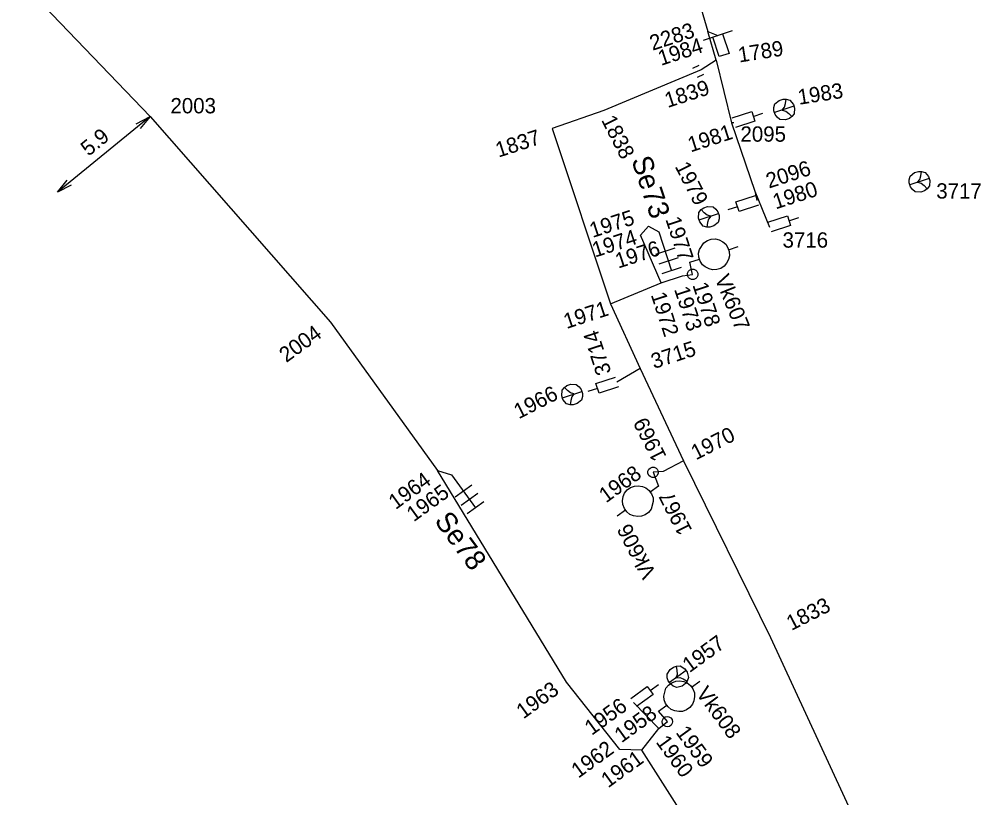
# Model space of a CAD drawing. Extents: x -535557 to -534097, y -1142175 to -1136716.
# Drawn here: x -534488.75 to -534441.63, y -1139597.2 to -1139559.05 of the extents above; entities that cross this region are included whole.
import ezdxf

# ---------------------------------------------------------------- set-up
doc = ezdxf.new("R2010")
doc.units = 0
doc.layers.add('Default', color=7, linetype='Continuous')
doc.layers.add('SS_SZDC', color=7, linetype='Continuous')

# ---------------------------------------------------------------- blocks, each defined once
blk = doc.blocks.new('POINT_DISPLAY')
at = {"layer": 'Default'}
blk.add_line((0, 0), (0, 0), dxfattribs=at)

msp = doc.modelspace()

# ---------------------------------------------------------------- linework, layer by layer
at = {"layer": 'SS_SZDC'}
for p, q in [((-534459.96, -1139542.649), (-534455.01, -1139559.65)), ((-534488.75, -1139557.12), (-534482.34, -1139563.809)), ((-534453.808, -1139559.613), (-534455.231, -1139560.086)), ((-534454.6, -1139561.059), (-534455.01, -1139559.65)), ((-534455.01, -1139559.65), (-534454.52, -1139559.85)), ((-534454.442, -1139560.877), (-534454.757, -1139559.928)), ((-534454.282, -1139559.771), (-534453.967, -1139560.72)), ((-534454.6, -1139561.059), (-534455.329, -1139561.53)), ((-534454.6, -1139561.059), (-534453.85, -1139564.129)), ((-534453.967, -1139560.72), (-534454.442, -1139560.877)), ((-534455.329, -1139561.53), (-534460.109, -1139563.52)), ((-534455.443, -1139561.307), (-534455.755, -1139561.466)), ((-534455.216, -1139561.752), (-534455.528, -1139561.911)), ((-534451.509, -1139563.025), (-534451.319, -1139562.963)), ((-534451.319, -1139562.963), (-534451.161, -1139562.964)), ((-534451.194, -1139563.185), (-534451.161, -1139562.964)), ((-534451.161, -1139562.964), (-534450.987, -1139563.013)), ((-534451.766, -1139563.529), (-534451.765, -1139563.371)), ((-534451.765, -1139563.371), (-534451.716, -1139563.197)), ((-534450.784, -1139563.315), (-534451.735, -1139563.624)), ((-534451.716, -1139563.197), (-534451.509, -1139563.025)), ((-534451.355, -1139563.5), (-534451.243, -1139563.359)), ((-534451.243, -1139563.359), (-534451.194, -1139563.185)), ((-534450.987, -1139563.013), (-534450.815, -1139563.22)), ((-534450.815, -1139563.22), (-534450.753, -1139563.41)), ((-534450.753, -1139563.41), (-534450.771, -1139563.679)), ((-534482.34, -1139563.809), (-534486.881, -1139567.53)), ((-534483.015, -1139564.169), (-534482.34, -1139563.809)), ((-534482.34, -1139563.809), (-534482.825, -1139564.401)), ((-534482.34, -1139563.809), (-534473.5, -1139573.889)), ((-534460.109, -1139563.52), (-534462.64, -1139564.409)), ((-534453.807, -1139563.882), (-534452.856, -1139563.573)), ((-534452.856, -1139563.573), (-534452.701, -1139564.048)), ((-534452.778, -1139563.81), (-534452.303, -1139563.656)), ((-534451.704, -1139563.719), (-534451.766, -1139563.529)), ((-534451.61, -1139563.846), (-534451.704, -1139563.719)), ((-534451.469, -1139563.958), (-534451.61, -1139563.846)), ((-534451.355, -1139563.5), (-534451.181, -1139563.549)), ((-534451.01, -1139563.914), (-534451.2, -1139563.976)), ((-534451.181, -1139563.549), (-534451.04, -1139563.661)), ((-534451.04, -1139563.661), (-534450.883, -1139563.82)), ((-534450.883, -1139563.82), (-534451.01, -1139563.914)), ((-534450.771, -1139563.679), (-534450.883, -1139563.82)), ((-534453.729, -1139564.12), (-534453.85, -1139564.129)), ((-534453.85, -1139564.129), (-534452.699, -1139567.469)), ((-534452.701, -1139564.048), (-534453.652, -1139564.357)), ((-534451.2, -1139563.976), (-534451.469, -1139563.958)), ((-534462.64, -1139564.409), (-534459.779, -1139572.989)), ((-534445.135, -1139566.911), (-534445.086, -1139566.737)), ((-534445.086, -1139566.737), (-534444.879, -1139566.565)), ((-534444.879, -1139566.565), (-534444.689, -1139566.503)), ((-534444.689, -1139566.503), (-534444.531, -1139566.504)), ((-534444.613, -1139566.899), (-534444.564, -1139566.725)), ((-534444.564, -1139566.725), (-534444.531, -1139566.504)), ((-534444.531, -1139566.504), (-534444.357, -1139566.553)), ((-534444.357, -1139566.553), (-534444.185, -1139566.76)), ((-534486.881, -1139567.53), (-534486.396, -1139566.939)), ((-534486.206, -1139567.171), (-534486.881, -1139567.53)), ((-534445.136, -1139567.069), (-534445.135, -1139566.911)), ((-534445.074, -1139567.259), (-534445.136, -1139567.069)), ((-534444.154, -1139566.855), (-534445.105, -1139567.164)), ((-534444.725, -1139567.04), (-534444.613, -1139566.899)), ((-534444.725, -1139567.04), (-534444.551, -1139567.089)), ((-534444.551, -1139567.089), (-534444.41, -1139567.201)), ((-534444.41, -1139567.201), (-534444.253, -1139567.36)), ((-534444.141, -1139567.219), (-534444.253, -1139567.36)), ((-534444.185, -1139566.76), (-534444.123, -1139566.95)), ((-534444.123, -1139566.95), (-534444.141, -1139567.219)), ((-534453.628, -1139568.001), (-534452.677, -1139567.692)), ((-534452.699, -1139567.469), (-534452.6, -1139567.93)), ((-534452.699, -1139567.469), (-534451.979, -1139569.229)), ((-534444.98, -1139567.386), (-534445.074, -1139567.259)), ((-534444.839, -1139567.498), (-534444.98, -1139567.386)), ((-534444.57, -1139567.516), (-534444.839, -1139567.498)), ((-534444.38, -1139567.454), (-534444.57, -1139567.516)), ((-534444.253, -1139567.36), (-534444.38, -1139567.454)), ((-534453.473, -1139568.476), (-534453.628, -1139568.001)), ((-534455.466, -1139568.789), (-534455.448, -1139568.52)), ((-534455.448, -1139568.52), (-534455.336, -1139568.379)), ((-534455.435, -1139568.884), (-534454.484, -1139568.575)), ((-534455.336, -1139568.379), (-534455.209, -1139568.285)), ((-534455.179, -1139568.538), (-534455.336, -1139568.379)), ((-534455.209, -1139568.285), (-534455.019, -1139568.223)), ((-534455.038, -1139568.65), (-534455.179, -1139568.538)), ((-534455.019, -1139568.223), (-534454.75, -1139568.241)), ((-534454.75, -1139568.241), (-534454.609, -1139568.353)), ((-534454.609, -1139568.353), (-534454.515, -1139568.48)), ((-534454.515, -1139568.48), (-534454.453, -1139568.67)), ((-534453.551, -1139568.239), (-534454.026, -1139568.393)), ((-534452.522, -1139568.167), (-534453.473, -1139568.476)), ((-534455.404, -1139568.979), (-534455.466, -1139568.789)), ((-534455.232, -1139569.186), (-534455.404, -1139568.979)), ((-534455.025, -1139569.014), (-534455.058, -1139569.235)), ((-534454.864, -1139568.699), (-534455.038, -1139568.65)), ((-534454.976, -1139568.84), (-534455.025, -1139569.014)), ((-534454.864, -1139568.699), (-534454.976, -1139568.84)), ((-534454.503, -1139569.002), (-534454.71, -1139569.174)), ((-534454.454, -1139568.828), (-534454.503, -1139569.002)), ((-534454.453, -1139568.67), (-534454.454, -1139568.828)), ((-534452.057, -1139568.992), (-534451.106, -1139568.683)), ((-534451.106, -1139568.683), (-534450.951, -1139569.158)), ((-534451.028, -1139568.92), (-534450.553, -1139568.766)), ((-534458.31, -1139569.629), (-534457.92, -1139569.18)), ((-534457.92, -1139569.18), (-534457.399, -1139569.469)), ((-534457.399, -1139569.469), (-534456.781, -1139571.372)), ((-534455.058, -1139569.235), (-534455.232, -1139569.186)), ((-534454.9, -1139569.236), (-534455.058, -1139569.235)), ((-534454.71, -1139569.174), (-534454.9, -1139569.236)), ((-534450.951, -1139569.158), (-534451.902, -1139569.467)), ((-534457.289, -1139571.959), (-534458.31, -1139569.629)), ((-534455.41, -1139570.331), (-534455.202, -1139570)), ((-534455.202, -1139570), (-534455.028, -1139569.891)), ((-534455.028, -1139569.891), (-534454.837, -1139569.829)), ((-534454.837, -1139569.829), (-534454.632, -1139569.815)), ((-534454.632, -1139569.815), (-534454.458, -1139569.864)), ((-534454.458, -1139569.864), (-534454.269, -1139569.96)), ((-534454.269, -1139569.96), (-534454.128, -1139570.072)), ((-534456.615, -1139570.266), (-534457.566, -1139570.575)), ((-534455.459, -1139570.504), (-534455.41, -1139570.331)), ((-534455.445, -1139570.71), (-534455.459, -1139570.504)), ((-534454.128, -1139570.072), (-534454.018, -1139570.246)), ((-534454.018, -1139570.246), (-534453.956, -1139570.437)), ((-534453.987, -1139570.341), (-534453.512, -1139570.187)), ((-534453.956, -1139570.437), (-534453.942, -1139570.642)), ((-534456.46, -1139570.742), (-534457.412, -1139571.051)), ((-534455.89, -1139570.959), (-534455.414, -1139570.805)), ((-534455.75, -1139571.549), (-534455.89, -1139570.959)), ((-534455.414, -1139570.805), (-534455.445, -1139570.71)), ((-534455.383, -1139570.9), (-534455.414, -1139570.805)), ((-534455.274, -1139571.075), (-534455.383, -1139570.9)), ((-534453.991, -1139570.816), (-534454.087, -1139571.005)), ((-534453.942, -1139570.642), (-534453.991, -1139570.816)), ((-534456.306, -1139571.217), (-534457.257, -1139571.526)), ((-534456, -1139571.499), (-534455.949, -1139571.399)), ((-534455.949, -1139571.399), (-534455.9, -1139571.349)), ((-534455.9, -1139571.349), (-534455.8, -1139571.299)), ((-534455.8, -1139571.299), (-534455.699, -1139571.299)), ((-534455.699, -1139571.299), (-534455.599, -1139571.349)), ((-534455.599, -1139571.349), (-534455.55, -1139571.399)), ((-534455.55, -1139571.399), (-534455.5, -1139571.499)), ((-534455.132, -1139571.187), (-534455.274, -1139571.075)), ((-534454.943, -1139571.283), (-534455.132, -1139571.187)), ((-534454.77, -1139571.332), (-534454.943, -1139571.283)), ((-534454.564, -1139571.317), (-534454.77, -1139571.332)), ((-534454.374, -1139571.256), (-534454.564, -1139571.317)), ((-534454.199, -1139571.146), (-534454.374, -1139571.256)), ((-534454.087, -1139571.005), (-534454.199, -1139571.146)), ((-534457.289, -1139571.959), (-534456.239, -1139571.629)), ((-534456.239, -1139571.629), (-534455.75, -1139571.549)), ((-534456, -1139571.599), (-534456, -1139571.499)), ((-534455.949, -1139571.699), (-534456, -1139571.599)), ((-534455.9, -1139571.749), (-534455.949, -1139571.699)), ((-534455.8, -1139571.799), (-534455.9, -1139571.749)), ((-534455.699, -1139571.799), (-534455.8, -1139571.799)), ((-534455.599, -1139571.749), (-534455.699, -1139571.799)), ((-534455.55, -1139571.699), (-534455.599, -1139571.749)), ((-534455.5, -1139571.599), (-534455.55, -1139571.699)), ((-534455.5, -1139571.499), (-534455.5, -1139571.599)), ((-534459.779, -1139572.989), (-534457.289, -1139571.959)), ((-534459.779, -1139572.989), (-534458.319, -1139576.159)), ((-534473.5, -1139573.889), (-534468.25, -1139581.159)), ((-534458.319, -1139576.159), (-534459.46, -1139576.829)), ((-534458.319, -1139576.159), (-534456.199, -1139580.69)), ((-534460.488, -1139576.901), (-534459.537, -1139576.592)), ((-534462.148, -1139577.23), (-534462.036, -1139577.089)), ((-534462.036, -1139577.089), (-534461.909, -1139576.995)), ((-534461.879, -1139577.248), (-534462.036, -1139577.089)), ((-534461.909, -1139576.995), (-534461.719, -1139576.933)), ((-534461.719, -1139576.933), (-534461.45, -1139576.951)), ((-534461.45, -1139576.951), (-534461.309, -1139577.063)), ((-534461.309, -1139577.063), (-534461.215, -1139577.19)), ((-534460.333, -1139577.376), (-534460.488, -1139576.901)), ((-534459.382, -1139577.067), (-534460.333, -1139577.376)), ((-534462.166, -1139577.499), (-534462.148, -1139577.23)), ((-534462.104, -1139577.689), (-534462.166, -1139577.499)), ((-534462.135, -1139577.594), (-534461.184, -1139577.285)), ((-534461.738, -1139577.36), (-534461.879, -1139577.248)), ((-534461.564, -1139577.409), (-534461.738, -1139577.36)), ((-534461.676, -1139577.55), (-534461.725, -1139577.724)), ((-534461.564, -1139577.409), (-534461.676, -1139577.55)), ((-534461.215, -1139577.19), (-534461.153, -1139577.38)), ((-534461.154, -1139577.538), (-534461.203, -1139577.712)), ((-534461.153, -1139577.38), (-534461.154, -1139577.538)), ((-534460.411, -1139577.139), (-534460.886, -1139577.293)), ((-534461.932, -1139577.896), (-534462.104, -1139577.689)), ((-534461.758, -1139577.945), (-534461.932, -1139577.896)), ((-534461.725, -1139577.724), (-534461.758, -1139577.945)), ((-534461.6, -1139577.946), (-534461.758, -1139577.945)), ((-534461.41, -1139577.884), (-534461.6, -1139577.946)), ((-534461.203, -1139577.712), (-534461.41, -1139577.884)), ((-534456.199, -1139580.69), (-534457.199, -1139581.209)), ((-534456.199, -1139580.69), (-534451.939, -1139589.35)), ((-534468.25, -1139581.159), (-534467.569, -1139581.37)), ((-534461.939, -1139591.53), (-534468.25, -1139581.159)), ((-534457.939, -1139581.2), (-534457.889, -1139581.1)), ((-534457.939, -1139581.3), (-534457.939, -1139581.2)), ((-534457.889, -1139581.4), (-534457.939, -1139581.3)), ((-534457.889, -1139581.1), (-534457.839, -1139581.05)), ((-534457.839, -1139581.05), (-534457.739, -1139581)), ((-534457.739, -1139581), (-534457.639, -1139581)), ((-534457.199, -1139581.209), (-534457.689, -1139581.25)), ((-534457.689, -1139581.25), (-534457.42, -1139581.93)), ((-534457.639, -1139581), (-534457.539, -1139581.05)), ((-534457.539, -1139581.05), (-534457.489, -1139581.1)), ((-534457.489, -1139581.1), (-534457.439, -1139581.2)), ((-534457.439, -1139581.3), (-534457.489, -1139581.4)), ((-534457.439, -1139581.2), (-534457.439, -1139581.3)), ((-534467.569, -1139581.37), (-534466.394, -1139582.988)), ((-534457.839, -1139581.45), (-534457.889, -1139581.4)), ((-534457.739, -1139581.5), (-534457.839, -1139581.45)), ((-534457.639, -1139581.5), (-534457.739, -1139581.5)), ((-534457.539, -1139581.45), (-534457.639, -1139581.5)), ((-534457.489, -1139581.4), (-534457.539, -1139581.45)), ((-534466.577, -1139581.885), (-534467.386, -1139582.472)), ((-534466.283, -1139582.289), (-534467.092, -1139582.877)), ((-534459.148, -1139582.443), (-534459.085, -1139582.274)), ((-534459.085, -1139582.274), (-534458.953, -1139582.116)), ((-534458.953, -1139582.116), (-534458.791, -1139581.999)), ((-534458.791, -1139581.999), (-534458.6, -1139581.922)), ((-534458.6, -1139581.922), (-534458.419, -1139581.914)), ((-534458.419, -1139581.914), (-534458.21, -1139581.948)), ((-534458.21, -1139581.948), (-534458.041, -1139582.01)), ((-534458.041, -1139582.01), (-534457.883, -1139582.142)), ((-534457.883, -1139582.142), (-534457.824, -1139582.223)), ((-534457.42, -1139581.93), (-534457.824, -1139582.223)), ((-534457.824, -1139582.223), (-534457.765, -1139582.304)), ((-534465.989, -1139582.694), (-534466.798, -1139583.281)), ((-534459.181, -1139582.653), (-534459.148, -1139582.443)), ((-534459.173, -1139582.833), (-534459.181, -1139582.653)), ((-534457.681, -1139582.676), (-534457.777, -1139583.054)), ((-534457.765, -1139582.304), (-534457.688, -1139582.495)), ((-534457.688, -1139582.495), (-534457.681, -1139582.676)), ((-534459.038, -1139583.105), (-534459.442, -1139583.399)), ((-534459.096, -1139583.024), (-534459.173, -1139582.833)), ((-534458.979, -1139583.186), (-534459.096, -1139583.024)), ((-534458.821, -1139583.318), (-534458.979, -1139583.186)), ((-534457.909, -1139583.212), (-534458.071, -1139583.33)), ((-534457.777, -1139583.054), (-534457.909, -1139583.212)), ((-534458.652, -1139583.381), (-534458.821, -1139583.318)), ((-534458.442, -1139583.414), (-534458.652, -1139583.381)), ((-534458.262, -1139583.407), (-534458.442, -1139583.414)), ((-534458.071, -1139583.33), (-534458.262, -1139583.407)), ((-534451.939, -1139589.35), (-534445.079, -1139604.139)), ((-534456.692, -1139590.796), (-534456.542, -1139590.748)), ((-534456.542, -1139590.748), (-534456.362, -1139590.741)), ((-534456.505, -1139590.969), (-534456.542, -1139590.748)), ((-534456.362, -1139590.741), (-534456.134, -1139590.885)), ((-534456.998, -1139591.142), (-534456.854, -1139590.914)), ((-534456.991, -1139591.322), (-534456.998, -1139591.142)), ((-534456.075, -1139590.966), (-534456.884, -1139591.553)), ((-534456.854, -1139590.914), (-534456.692, -1139590.796)), ((-534456.56, -1139591.318), (-534456.498, -1139591.149)), ((-534456.498, -1139591.149), (-534456.505, -1139590.969)), ((-534456.134, -1139590.885), (-534456.016, -1139591.047)), ((-534456.016, -1139591.047), (-534455.95, -1139591.308)), ((-534459.31, -1139594.84), (-534461.939, -1139591.53)), ((-534457.83, -1139591.942), (-534457.426, -1139591.648)), ((-534457.062, -1139591.835), (-534456.93, -1139591.677)), ((-534456.943, -1139591.472), (-534456.991, -1139591.322)), ((-534456.825, -1139591.634), (-534456.943, -1139591.472)), ((-534456.93, -1139591.677), (-534456.768, -1139591.559)), ((-534456.697, -1139591.726), (-534456.825, -1139591.634)), ((-534456.768, -1139591.559), (-534456.577, -1139591.482)), ((-534456.528, -1139591.789), (-534456.697, -1139591.726)), ((-534456.577, -1139591.482), (-534456.397, -1139591.475)), ((-534456.56, -1139591.318), (-534456.38, -1139591.311)), ((-534456.267, -1139591.723), (-534456.528, -1139591.789)), ((-534456.397, -1139591.475), (-534456.187, -1139591.508)), ((-534456.38, -1139591.311), (-534456.211, -1139591.374)), ((-534456.105, -1139591.605), (-534456.267, -1139591.723)), ((-534456.211, -1139591.374), (-534456.013, -1139591.477)), ((-534456.187, -1139591.508), (-534456.018, -1139591.571)), ((-534456.013, -1139591.477), (-534456.105, -1139591.605)), ((-534456.018, -1139591.571), (-534455.86, -1139591.703)), ((-534455.95, -1139591.308), (-534456.013, -1139591.477)), ((-534455.86, -1139591.703), (-534455.743, -1139591.865)), ((-534455.801, -1139591.784), (-534455.397, -1139591.49)), ((-534458.786, -1139592.327), (-534457.977, -1139591.739)), ((-534457.684, -1139592.144), (-534458.493, -1139592.732)), ((-534457.977, -1139591.739), (-534457.684, -1139592.144)), ((-534457.158, -1139592.213), (-534457.062, -1139591.835)), ((-534455.743, -1139591.865), (-534455.666, -1139592.056)), ((-534455.666, -1139592.056), (-534455.658, -1139592.236)), ((-534458.64, -1139592.53), (-534457.399, -1139593.799)), ((-534457.42, -1139592.959), (-534457.015, -1139592.666)), ((-534457.151, -1139592.394), (-534457.158, -1139592.213)), ((-534457.074, -1139592.585), (-534457.151, -1139592.394)), ((-534457.015, -1139592.666), (-534457.074, -1139592.585)), ((-534456.956, -1139592.747), (-534457.015, -1139592.666)), ((-534455.754, -1139592.615), (-534455.886, -1139592.773)), ((-534455.692, -1139592.446), (-534455.754, -1139592.615)), ((-534455.658, -1139592.236), (-534455.692, -1139592.446)), ((-534456.989, -1139593.469), (-534457.42, -1139592.959)), ((-534456.798, -1139592.879), (-534456.956, -1139592.747)), ((-534456.629, -1139592.941), (-534456.798, -1139592.879)), ((-534456.42, -1139592.975), (-534456.629, -1139592.941)), ((-534456.239, -1139592.967), (-534456.42, -1139592.975)), ((-534456.048, -1139592.89), (-534456.239, -1139592.967)), ((-534455.886, -1139592.773), (-534456.048, -1139592.89)), ((-534457.399, -1139593.799), (-534456.989, -1139593.469)), ((-534457.239, -1139593.466), (-534457.228, -1139593.396)), ((-534457.221, -1139593.576), (-534457.239, -1139593.466)), ((-534457.228, -1139593.396), (-534457.177, -1139593.297)), ((-534457.162, -1139593.657), (-534457.221, -1139593.576)), ((-534457.177, -1139593.297), (-534457.096, -1139593.238)), ((-534457.096, -1139593.238), (-534456.986, -1139593.22)), ((-534456.986, -1139593.22), (-534456.916, -1139593.231)), ((-534456.916, -1139593.231), (-534456.817, -1139593.282)), ((-534456.817, -1139593.282), (-534456.758, -1139593.363)), ((-534456.751, -1139593.543), (-534456.802, -1139593.642)), ((-534456.758, -1139593.363), (-534456.74, -1139593.473)), ((-534456.74, -1139593.473), (-534456.751, -1139593.543)), ((-534458.239, -1139594.87), (-534457.399, -1139593.799)), ((-534457.063, -1139593.708), (-534457.162, -1139593.657)), ((-534456.993, -1139593.719), (-534457.063, -1139593.708)), ((-534456.883, -1139593.701), (-534456.993, -1139593.719)), ((-534456.802, -1139593.642), (-534456.883, -1139593.701)), ((-534458.239, -1139594.87), (-534459.31, -1139594.84)), ((-534450.539, -1139606.959), (-534458.239, -1139594.87))]:
    msp.add_line(p, q, dxfattribs=at)

# ---------------------------------------------------------------- block references
for p in [(-534455.01, -1139559.65), (-534454.52, -1139559.85), (-534454.6, -1139561.059), (-534455.329, -1139561.53), (-534482.34, -1139563.809), (-534460.109, -1139563.52), (-534451.26, -1139563.469), (-534453.85, -1139564.129), (-534453.729, -1139564.12), (-534462.64, -1139564.409), (-534444.63, -1139567.01), (-534452.699, -1139567.469), (-534452.6, -1139567.93), (-534454.96, -1139568.729), (-534457.92, -1139569.18), (-534457.399, -1139569.469), (-534451.979, -1139569.229), (-534458.31, -1139569.629), (-534455.89, -1139570.959), (-534456.239, -1139571.629), (-534455.75, -1139571.549), (-534455.75, -1139571.549), (-534457.289, -1139571.959), (-534459.779, -1139572.989), (-534473.5, -1139573.889), (-534458.319, -1139576.159), (-534459.46, -1139576.829), (-534461.659, -1139577.44), (-534456.199, -1139580.69), (-534468.25, -1139581.159), (-534457.689, -1139581.25), (-534457.689, -1139581.25), (-534457.199, -1139581.209), (-534467.569, -1139581.37), (-534457.42, -1139581.93), (-534451.939, -1139589.35), (-534461.939, -1139591.53), (-534456.479, -1139591.26), (-534458.64, -1139592.53), (-534457.42, -1139592.959), (-534456.989, -1139593.469), (-534456.989, -1139593.469), (-534457.399, -1139593.799), (-534459.31, -1139594.84), (-534458.239, -1139594.87)]:
    msp.add_blockref('POINT_DISPLAY', p, dxfattribs=at)

# ---------------------------------------------------------------- texts
for s, height, rotation, p in [('2283', 0.75, 18, (-534457.714, -1139560.594)), ('1984', 0.75, 18, (-534457.301, -1139561.335)), ('1789', 0.75, 9, (-534453.463, -1139561.17)), ('1839', 0.75, 18, (-534456.977, -1139563.4)), ('1983', 0.75, 9, (-534450.536, -1139563.242)), ('1838', 0.75, 297, (-534460.242, -1139563.985)), ('1981', 0.75, 18, (-534455.847, -1139565.577)), ('5.9', 0.75, 39.3275, (-534485.352, -1139565.793)), ('1837', 0.75, 18, (-534465.264, -1139565.832)), ('Se73', 1, 288.3757, (-534458.762, -1139565.939)), ('1979', 0.75, 297, (-534456.636, -1139566.258)), ('2096', 0.75, 18, (-534452.011, -1139567.348)), ('1980', 0.75, 18, (-534451.68, -1139568.369)), ('1975', 0.75, 18, (-534460.658, -1139569.769)), ('1977', 0.75, 288, (-534457.09, -1139568.848)), ('1974', 0.75, 18, (-534460.533, -1139570.729)), ('1976', 0.75, 18, (-534459.398, -1139571.27)), ('Vk607', 0.75, 291.9757, (-534454.679, -1139571.741)), ('1973', 0.75, 288, (-534456.666, -1139572.275)), ('1978', 0.75, 288, (-534455.766, -1139572.065)), ('1972', 0.75, 288, (-534457.807, -1139572.546)), ('1971', 0.75, 18, (-534461.932, -1139574.23)), ('2004', 0.75, 36, (-534475.664, -1139575.9)), ('3714', 0.75, 108, (-534459.727, -1139576.349)), ('3715', 0.75, 18, (-534457.646, -1139576.191)), ('1966', 0.75, 27, (-534464.269, -1139578.653)), ('1969', 0.75, 117, (-534457.011, -1139580.469)), ('1970', 0.75, 27, (-534455.587, -1139580.667)), ('1964', 0.75, 36, (-534470.305, -1139583.102)), ('1968', 0.75, 36, (-534459.995, -1139582.777)), ('1965', 0.75, 36, (-534469.419, -1139583.702)), ('1967', 0.75, 117, (-534455.756, -1139584.083)), ('Se78', 1, 306.3757, (-534468.439, -1139583.635)), ('Vk606', 0.75, 117.3757, (-534457.514, -1139586.22)), ('1833', 0.75, 27, (-534450.912, -1139589.026)), ('1957', 0.75, 36, (-534455.906, -1139591.096)), ('1963', 0.75, 36, (-534464.044, -1139593.363)), ('Vk608', 0.75, 306.3757, (-534455.615, -1139592.091)), ('1956', 0.75, 36, (-534460.698, -1139594.169)), ('1958', 0.75, 36, (-534459.237, -1139594.534)), ('1959', 0.75, 306, (-534456.606, -1139594.002)), ('1962', 0.75, 36, (-534461.352, -1139596.268)), ('1960', 0.75, 306, (-534457.579, -1139594.473)), ('1961', 0.75, 36, (-534459.891, -1139596.74))]:
    msp.add_text(s, height=height, rotation=rotation, dxfattribs=at).set_placement(p)
for s, p in [('2003', (-534481.34, -1139563.659)), ('2095', (-534453.407, -1139565.049)), ('3717', (-534443.811, -1139567.837)), ('3716', (-534451.344, -1139570.241))]:
    msp.add_text(s, height=0.75, dxfattribs=at).set_placement(p)

doc.saveas('drawing.dxf')
